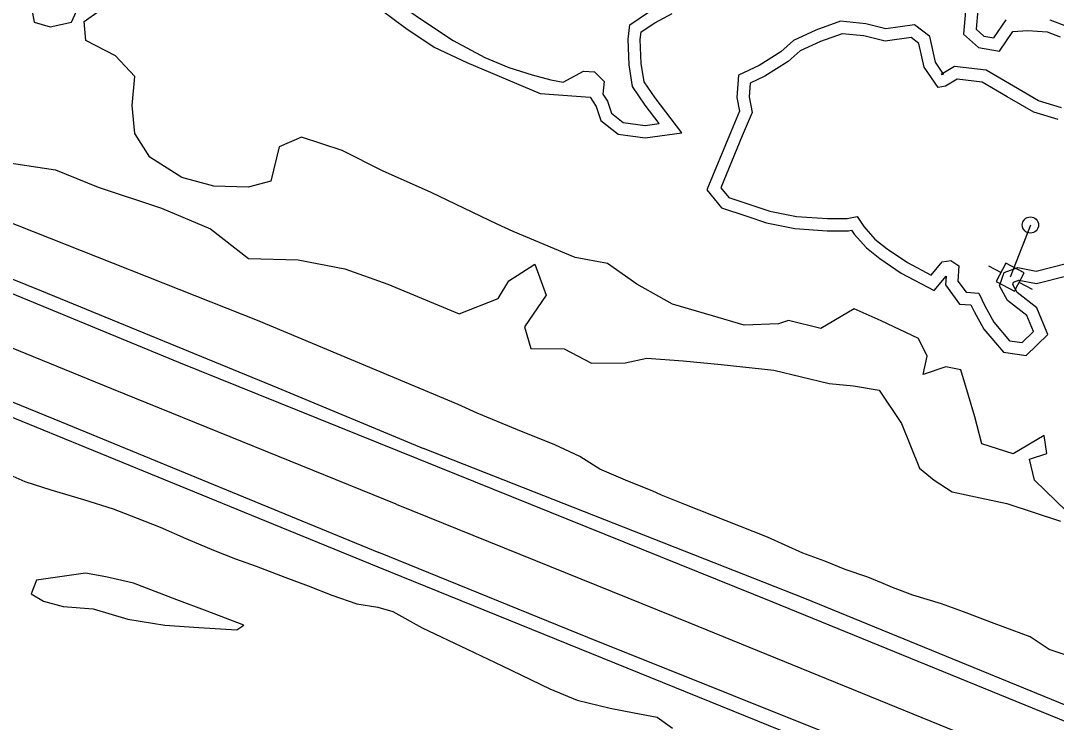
# Model space of a CAD drawing. Extents: x 2160437 to 2172832, y 205694 to 212444.
# Drawn here: x 2161220.9 to 2161475.6, y 211211 to 211383.6 of the extents above; entities that cross this region are included whole.
import ezdxf

# ---------------------------------------------------------------- set-up
doc = ezdxf.new("R2010")
doc.units = 0
for name, color, linetype in [('RD_EX_H2O', 7, 'Continuous'), ('RD_EX_LaneStripe', 7, 'Continuous'), ('RD_EX_Road', 7, 'Continuous'), ('RD_EX_UT', 7, 'Continuous'), ('RD_EX_UT_Guy', 7, 'Continuous'), ('RD_EX_VEG_ShrubLine', 7, 'Continuous')]:
    doc.layers.add(name, color=color, linetype=linetype)

# ---------------------------------------------------------------- blocks, each defined once
blk = doc.blocks.new('PP')
at = {"layer": 'RD_EX_UT'}
for p, q in [((2.49, 2.51), (-2.51, 2.51)), ((-2.51, 2.51), (-2.51, -2.49)), ((2.49, -2.49), (2.49, 2.51)), ((-5.94, -0.05), (-2.47, -0.05)), ((-2.51, -2.49), (2.49, -2.49)), ((2.42, -0.05), (6.06, -0.05))]:
    blk.add_line(p, q, dxfattribs=at)

msp = doc.modelspace()

# ---------------------------------------------------------------- linework, layer by layer
at = {"layer": 'RD_EX_H2O'}
for points in [[(2161223.33, 211387.64), (2161224.21, 211383.25), (2161228.12, 211382.11), (2161233.35, 211383.25), (2161235.45, 211387.74)], [(2161311.49, 211389.38), (2161320.22, 211383.4), (2161327.27, 211378.7), (2161335.04, 211374.51), (2161340.92, 211372.08), (2161346.73, 211370.27), (2161351.32, 211369.03), (2161354.35, 211368.49), (2161359.33, 211371.19), (2161362.03, 211371.01), (2161364.42, 211368.62)], [(2161370.27, 211379.08), (2161370.75, 211382.62), (2161375.34, 211385.66)], [(2161456.3, 211386.31), (2161455.89, 211381.53), (2161457.83, 211379.78), (2161460.26, 211379.38), (2161463.3, 211383.78)], [(2161474, 211383.78), (2161478.36, 211382.18)], [(2161476.06, 211359.26), (2161470.06, 211361.13), (2161463.55, 211364.88), (2161457.37, 211368.51), (2161451.23, 211369.21), (2161448.38, 211367.49), (2161446.53, 211367.13), (2161443.1, 211372.19), (2161441.83, 211377.96), (2161439.89, 211379.44), (2161433.5, 211378.54), (2161428.26, 211379.85), (2161422.92, 211380.4), (2161417.61, 211378.5), (2161412.62, 211376.16), (2161409.67, 211373.55), (2161403.96, 211369.97), (2161400.28, 211368.2), (2161400.03, 211364.86), (2161400.81, 211360.99), (2161398.38, 211355.27), (2161393.1, 211342.51), (2161395.04, 211340.09), (2161400.46, 211338.31), (2161405.14, 211336.77), (2161411.69, 211335.43), (2161419.36, 211334.91), (2161424.18, 211334.93), (2161426.65, 211335.41), (2161428.31, 211332.92), (2161430.97, 211329.88), (2161434.01, 211327.49), (2161439.01, 211324.06), (2161444.82, 211321.01), (2161447.57, 211324.25), (2161449.67, 211324.56), (2161451.61, 211323.27), (2161451.44, 211319.5), (2161453.42, 211316.77), (2161456.58, 211316.57), (2161458.07, 211313.41), (2161460.26, 211309.41), (2161464.14, 211304.84), (2161467.2, 211304.42), (2161469.99, 211307.13), (2161468.34, 211311.06), (2161463.64, 211314.77), (2161461.61, 211318.39), (2161462.78, 211321.65), (2161466.14, 211322.84), (2161470.66, 211322), (2161478.01, 211323.82)], [(2161364.42, 211368.62), (2161364.08, 211365.53), (2161365.19, 211363.8), (2161366.17, 211360.83), (2161369.09, 211358.52), (2161374.45, 211357.81), (2161377.96, 211358.27), (2161374.49, 211362.82), (2161371.34, 211367.42), (2161370.54, 211372.77), (2161370.27, 211379.08)]]:
    msp.add_lwpolyline(points, dxfattribs=at)
at = {"layer": 'RD_EX_LaneStripe'}
for points in [[(2161313.27, 211264.6), (2161243.32, 211292.98), (2161172.39, 211321.94), (2161101.86, 211350.38), (2161088.83, 211355.74), (2161030.92, 211379.58), (2160958.6, 211409.12), (2160914.08, 211427.02), (2160866.52, 211446.42), (2160807.69, 211470.39), (2160755.29, 211491.95)], [(2161313.27, 211264.6), (2161385.2, 211235.52), (2161491.4, 211192.23), (2161562.53, 211163.18), (2161643.81, 211130.11), (2161704.11, 211105.65), (2161774.78, 211076.93), (2161845.67, 211048.01), (2161916.31, 211019.03), (2161951.75, 211004.45)]]:
    msp.add_lwpolyline(points, dxfattribs=at)
at = {"layer": 'RD_EX_Road'}
for points in [[(2160759.52, 211507.49), (2160776.76, 211501.45), (2160797.69, 211492.55), (2160883.23, 211456.65), (2160929.81, 211437.3), (2160996.12, 211410.66), (2161066.77, 211382.02), (2161117.09, 211360.94), (2161178.47, 211336.33), (2161226.02, 211317.11), (2161284.16, 211293.28), (2161319.97, 211278.3)], [(2161318.72, 211275.71), (2161259.77, 211299.48), (2161207.02, 211321.22), (2161142.16, 211347.35), (2161062.6, 211379.76), (2161018.64, 211397.79), (2160975.19, 211415.58), (2160924.71, 211436.19), (2160852.42, 211465.68), (2160785.13, 211493.08), (2160758.35, 211504.2)], [(2160750.75, 211480.71), (2160799.35, 211460.67), (2160872.87, 211430.45), (2160928.96, 211407.72), (2160987.67, 211383.93), (2161049.11, 211358.69), (2161055.24, 211356.18), (2161084.03, 211344.24), (2161115.64, 211331.4), (2161116.89, 211330.9), (2161182.93, 211304.43), (2161230.86, 211284.89), (2161308.93, 211252.7)], [(2161110.16, 211329.77), (2161138.39, 211318.46), (2161196.21, 211295.2), (2161281.27, 211260.42), (2161308.73, 211249.2)], [(2161964.48, 211016.48), (2161891.83, 211046.27), (2161833.39, 211070.28), (2161783.6, 211090.21), (2161729.62, 211112.3), (2161668.56, 211136.96), (2161607, 211162.31), (2161534.59, 211192.1), (2161484.84, 211212.31), (2161413.77, 211241.42), (2161319.97, 211278.3)], [(2161957.11, 211015.73), (2161907, 211036.22), (2161856.4, 211057.21), (2161786.1, 211085.76), (2161727.68, 211109.53), (2161671.15, 211132.5), (2161623.04, 211152.08), (2161575.22, 211171.45), (2161521.23, 211193.4), (2161469.79, 211214.4), (2161405.86, 211240.53), (2161318.72, 211275.71)], [(2161953.3, 210990.44), (2161909.65, 211008.38), (2161840.83, 211036.75), (2161780.43, 211061.07), (2161717.96, 211086.78), (2161648.87, 211114.95), (2161583.35, 211141.58), (2161501.98, 211174.78), (2161432.04, 211203.11), (2161360.37, 211231.83), (2161308.93, 211252.7)], [(2161308.73, 211249.2), (2161407.76, 211209.05), (2161491.12, 211175.14), (2161545.49, 211152.73), (2161595.53, 211132.21), (2161661.56, 211106.06), (2161701.46, 211089.66), (2161748.26, 211070.37), (2161794.19, 211051.73), (2161848.29, 211029.77), (2161885.28, 211014.51), (2161928.81, 210996.63), (2161952.19, 210986.85)]]:
    msp.add_lwpolyline(points, dxfattribs=at)
at = {"layer": 'RD_EX_UT'}
msp.add_line((2161469.26, 211333.32), (2161467.48, 211328.65), dxfattribs=at)
msp.add_circle((2161469.26, 211333.32), 2, dxfattribs=at)
at = {"layer": 'RD_EX_UT_Guy'}
msp.add_lwpolyline([(2161469.26, 211333.32), (2161464.28, 211320.48)], dxfattribs=at)
at = {"layer": 'RD_EX_VEG_ShrubLine'}
for points in [[(2161307.02, 211388.14), (2161315.58, 211381.72), (2161322.58, 211377.1), (2161330.61, 211373.34), (2161348.64, 211365.7), (2161360.98, 211364.81), (2161362.46, 211362.5), (2161363.6, 211359.04), (2161367.88, 211355.66), (2161374.45, 211354.79), (2161383.5, 211355.97), (2161376.92, 211364.58), (2161374.2, 211368.55), (2161373.53, 211373.06), (2161373.25, 211378.94), (2161373.54, 211380.86), (2161376.88, 211383.08), (2161381.12, 211385.34)], [(2161478.14, 211262.94), (2161470.25, 211270.52), (2161468.99, 211275.67), (2161473.26, 211277.14), (2161472.65, 211281.55), (2161465.04, 211277.03), (2161457.29, 211279.49), (2161455.56, 211286.13), (2161454.02, 211291.35), (2161452.1, 211297.68), (2161448.46, 211298.39), (2161442.9, 211296.5), (2161443.87, 211301.02), (2161441.7, 211305.4), (2161432.55, 211309.78), (2161425.88, 211312.67), (2161417.69, 211307.88), (2161409.77, 211309.82), (2161407.26, 211309.01), (2161398.87, 211308.65), (2161391.01, 211311), (2161381.18, 211313.87), (2161372.4, 211318.78), (2161365.21, 211323.85), (2161357.25, 211325.3), (2161342.01, 211331.75), (2161338.11, 211333.51), (2161321.85, 211341.34), (2161309.84, 211346.66), (2161299.94, 211351.67), (2161289.97, 211354.97), (2161284.46, 211352.54), (2161282.4, 211344.15), (2161276.79, 211342.63), (2161268.38, 211342.85), (2161260.5, 211345.03), (2161252.63, 211350.04), (2161248.94, 211355.82), (2161248.32, 211362.76), (2161248.97, 211369.83), (2161244.17, 211374.96), (2161236.91, 211378.76), (2161236.47, 211383.42), (2161240.2, 211386.02)], [(2161453.26, 211385.95), (2161452.77, 211380.3), (2161456.48, 211376.97), (2161461.65, 211376.1), (2161464.96, 211380.9), (2161468.63, 211381.19), (2161473.36, 211380.82), (2161476.6, 211379.63)], [(2161476.94, 211362.13), (2161471.27, 211363.9), (2161465.06, 211367.48), (2161458.34, 211371.42), (2161450.55, 211372.31), (2161447.28, 211370.33), (2161447.9, 211370.46), (2161445.91, 211373.39), (2161444.53, 211379.68), (2161440.71, 211382.59), (2161433.66, 211381.59), (2161428.78, 211382.81), (2161422.55, 211383.46), (2161416.47, 211381.28), (2161410.95, 211378.69), (2161407.87, 211375.96), (2161402.51, 211372.6), (2161397.42, 211370.16), (2161397.01, 211364.67), (2161397.69, 211361.31), (2161395.61, 211356.43), (2161389.64, 211342.01), (2161393.26, 211337.52), (2161399.52, 211335.46), (2161404.37, 211333.86), (2161411.29, 211332.45), (2161419.27, 211331.91), (2161424.47, 211331.93), (2161425.26, 211332.09), (2161425.93, 211331.08), (2161428.9, 211327.7), (2161432.23, 211325.07), (2161437.46, 211321.48), (2161445.55, 211317.24), (2161448.49, 211320.7), (2161448.4, 211318.58), (2161451.83, 211313.86), (2161454.62, 211313.69), (2161455.39, 211312.05), (2161457.78, 211307.71), (2161462.6, 211302.02), (2161468.24, 211301.25), (2161473.54, 211306.4), (2161470.8, 211312.93), (2161465.97, 211316.75), (2161464.9, 211318.67), (2161465.12, 211319.3), (2161466.38, 211319.74), (2161470.75, 211318.93), (2161478.52, 211320.86)], [(2161212.52, 211349.47), (2161229.43, 211346.91), (2161239.89, 211342.64), (2161255.48, 211337.43), (2161267.58, 211332.42), (2161276.88, 211325.08), (2161289.13, 211324.75), (2161300.64, 211322.54), (2161311.22, 211318.79), (2161328.74, 211311.44), (2161338.3, 211315.2), (2161340.98, 211319.58), (2161347.35, 211323.68), (2161350.14, 211316.08), (2161344.78, 211308.25), (2161346.4, 211302.94), (2161354.58, 211302.82), (2161361.31, 211299.35), (2161369.58, 211299.44), (2161374.87, 211300.58), (2161383.81, 211299.93), (2161393.2, 211299.02), (2161406.13, 211297.58), (2161419.73, 211294.33), (2161425.7, 211293.77), (2161432.05, 211292.66), (2161437.55, 211284.52), (2161442.01, 211273.53), (2161445.56, 211270.54), (2161450.03, 211267.64), (2161456.91, 211266.17), (2161463.45, 211264.79), (2161476.68, 211260.48)], [(2161479.02, 211227.13), (2161473.9, 211228.87), (2161469.16, 211232.02), (2161460.35, 211235.31), (2161452.77, 211238.16), (2161447.42, 211240.08), (2161440.31, 211242.28), (2161435.29, 211244.11), (2161433.05, 211245.12), (2161429.29, 211246.69), (2161423.68, 211248.59), (2161418.68, 211250.6), (2161413.27, 211252.54), (2161404.58, 211256.53), (2161394.38, 211260.51), (2161384.27, 211264.57), (2161378.52, 211266.85), (2161376.22, 211267.89), (2161370.26, 211270.27), (2161363.3, 211273.22), (2161358.43, 211276.36), (2161352.25, 211279.22), (2161343.1, 211282.91), (2161333.15, 211287.02), (2161328.51, 211289.18), (2161279.5, 211309.64), (2161216.16, 211334.74)], [(2161214.41, 211273.52), (2161221.91, 211270.25), (2161228.27, 211268.18), (2161236.32, 211265.75), (2161243.58, 211263.5), (2161249.55, 211261.2), (2161255.19, 211258.94), (2161261.52, 211256.19), (2161268.34, 211253.33), (2161273.74, 211251.18), (2161278.83, 211249.39), (2161285.81, 211246.64), (2161291.58, 211244.54), (2161297.43, 211242.24), (2161303.58, 211240.09), (2161308.74, 211239.32), (2161312.42, 211238.24), (2161319.6, 211234.24), (2161330.72, 211228.97), (2161339.29, 211224.84), (2161351, 211219.18), (2161357.77, 211216.37), (2161365.87, 211214.41), (2161371.76, 211213.26), (2161377.44, 211212.21), (2161381.24, 211209.49)]]:
    msp.add_lwpolyline(points, dxfattribs=at)
msp.add_lwpolyline([(2161224.74, 211245.91), (2161223.44, 211242.61), (2161226.46, 211240.8), (2161231.33, 211239.48), (2161238.66, 211238.88), (2161247.26, 211236.37), (2161256.32, 211234.86), (2161264.67, 211234.29), (2161274.07, 211233.69), (2161275.8, 211234.86), (2161266.74, 211238.32), (2161259.25, 211241.08), (2161248.61, 211245.19), (2161241.78, 211246.77), (2161236.85, 211247.67)], close=True, dxfattribs=at)

# ---------------------------------------------------------------- block references
at = {"layer": 'RD_EX_UT', "xscale": 1.02, "yscale": 1.02, "rotation": -27.996959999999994}
msp.add_blockref('PP', (2161464.28, 211320.48), dxfattribs=at)

doc.saveas('drawing.dxf')
